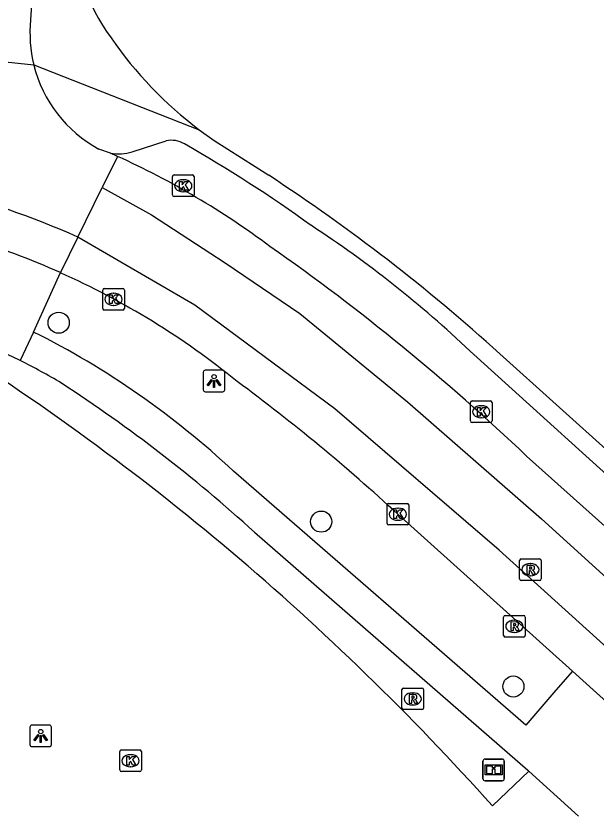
# Model space of a CAD drawing. Extents: x 159040 to 160094, y 381214 to 382518.
# Drawn here: x 159664.52 to 159691.36, y 382067.88 to 382104.69 of the extents above; entities that cross this region are included whole.
import ezdxf

# ---------------------------------------------------------------- set-up
doc = ezdxf.new("R2010")
doc.units = 0
for name, color, linetype in [('IMGEO_Boom', 7, 'Continuous'), ('IMGEO_Groenvoorziening', 7, 'Continuous'), ('IMGEO_Informatiebord', 7, 'Continuous'), ('IMGEO_Kolk', 7, 'Continuous'), ('IMGEO_Lichtpunt', 7, 'Continuous'), ('IMGEO_Rijbaan_lokaal_gesloten', 7, 'Continuous'), ('IMGEO_Rijbaan_lokaal_open', 7, 'Continuous'), ('IMGEO_Rioolput', 7, 'Continuous'), ('IMGEO_Voetpad_open', 7, 'Continuous')]:
    doc.layers.add(name, color=color, linetype=linetype)

msp = doc.modelspace()

# ---------------------------------------------------------------- linework, layer by layer
at = {"layer": 'IMGEO_Boom'}
for centre in [(159666.502, 382090.486), (159678.649, 382081.278), (159687.54, 382073.645)]:
    msp.add_circle(centre, 0.489, dxfattribs=at)
at = {"layer": 'IMGEO_Groenvoorziening'}
msp.add_lwpolyline([(159686.566, 382068.116), (159688.261, 382069.726)], dxfattribs=at)
msp.add_arc((159597.117, 381988.314), 119.873, 41.73779, 57.89554, dxfattribs=at)
at = {"layer": 'IMGEO_Informatiebord'}
for p, q in [((159686.13, 382069.386), (159686.13, 382070.186)), ((159686.13, 382070.186), (159686.13, 382069.386)), ((159686.23, 382070.286), (159687.02, 382070.286)), ((159687.02, 382070.286), (159686.23, 382070.286)), ((159687.12, 382070.186), (159687.12, 382069.386)), ((159687.12, 382069.386), (159687.12, 382070.186)), ((159687.02, 382069.286), (159686.23, 382069.286)), ((159686.23, 382069.286), (159687.02, 382069.286))]:
    msp.add_line(p, q, dxfattribs=at)
for points in [[(159686.231, 382070.018), (159687.019, 382070.018), (159687.019, 382069.554), (159686.231, 382069.554), (159686.231, 382070.018)], [(159686.296, 382069.953), (159686.296, 382069.619), (159686.571, 382069.619), (159686.572, 382069.832), (159686.676, 382069.833), (159686.677, 382069.619), (159686.954, 382069.619), (159686.954, 382069.953), (159686.678, 382069.953), (159686.678, 382069.873), (159686.572, 382069.873), (159686.572, 382069.953), (159686.296, 382069.953)]]:
    msp.add_lwpolyline(points, dxfattribs=at)
for centre, start, end in [((159686.23, 382070.186), 90, 180), ((159686.23, 382070.186), 90, 180), ((159687.02, 382070.186), 0, 90), ((159687.02, 382070.186), 360, 90), ((159686.23, 382069.386), 180, 270), ((159686.23, 382069.386), 180, 270), ((159687.02, 382069.386), 270, 0), ((159687.02, 382069.386), 270, 0)]:
    msp.add_arc(centre, 0.1, start, end, dxfattribs=at)
at = {"layer": 'IMGEO_Kolk'}
for p, q in [((159671.842, 382097.327), (159672.694, 382097.327)), ((159671.767, 382096.401), (159671.767, 382097.253)), ((159672.255, 382097.107), (159672.28, 382097.107)), ((159672.768, 382097.253), (159672.768, 382096.401)), ((159672.694, 382096.327), (159671.842, 382096.327)), ((159672.278, 382096.547), (159672.253, 382096.547)), ((159668.539, 382091.145), (159668.539, 382091.997)), ((159668.614, 382092.071), (159669.466, 382092.071)), ((159669.027, 382091.851), (159669.052, 382091.851)), ((159669.54, 382091.997), (159669.54, 382091.145)), ((159669.466, 382091.071), (159668.614, 382091.071)), ((159669.05, 382091.291), (159669.025, 382091.291)), ((159685.551, 382085.938), (159685.551, 382086.79)), ((159685.626, 382086.864), (159686.478, 382086.864)), ((159686.039, 382086.644), (159686.064, 382086.644)), ((159686.552, 382086.79), (159686.552, 382085.938)), ((159686.062, 382086.084), (159686.037, 382086.084)), ((159686.478, 382085.864), (159685.626, 382085.864)), ((159681.694, 382081.197), (159681.694, 382082.049)), ((159681.769, 382082.123), (159682.621, 382082.123)), ((159682.182, 382081.903), (159682.207, 382081.903)), ((159682.695, 382082.049), (159682.695, 382081.197)), ((159682.621, 382081.123), (159681.769, 382081.123)), ((159682.205, 382081.343), (159682.18, 382081.343)), ((159669.327, 382069.784), (159669.327, 382070.636)), ((159669.402, 382070.71), (159670.254, 382070.71)), ((159669.815, 382070.49), (159669.84, 382070.49)), ((159670.328, 382070.636), (159670.328, 382069.784)), ((159670.254, 382069.71), (159669.402, 382069.71)), ((159669.838, 382069.93), (159669.813, 382069.93))]:
    msp.add_line(p, q, dxfattribs=at)
for points in [[(159671.842, 382097.327), (159672.694, 382097.327)], [(159671.767, 382096.401), (159671.767, 382097.253)], [(159672.088, 382097.027), (159672.211, 382097.027), (159672.211, 382096.876), (159672.341, 382097.027), (159672.505, 382097.027), (159672.359, 382096.876), (159672.512, 382096.627), (159672.36, 382096.627), (159672.275, 382096.791), (159672.211, 382096.724), (159672.211, 382096.627), (159672.088, 382096.627), (159672.088, 382097.027)], [(159672.768, 382097.253), (159672.768, 382096.401)], [(159672.694, 382096.327), (159671.842, 382096.327)], [(159668.539, 382091.145), (159668.539, 382091.997)], [(159668.614, 382092.071), (159669.466, 382092.071)], [(159668.86, 382091.771), (159668.983, 382091.771), (159668.983, 382091.62), (159669.113, 382091.771), (159669.277, 382091.771), (159669.131, 382091.62), (159669.284, 382091.371), (159669.132, 382091.371), (159669.047, 382091.535), (159668.983, 382091.468), (159668.983, 382091.371), (159668.86, 382091.371), (159668.86, 382091.771)], [(159669.54, 382091.997), (159669.54, 382091.145)], [(159669.466, 382091.071), (159668.614, 382091.071)], [(159685.551, 382085.938), (159685.551, 382086.79)], [(159685.626, 382086.864), (159686.478, 382086.864)], [(159686.552, 382086.79), (159686.552, 382085.938)], [(159685.872, 382086.564), (159685.995, 382086.564), (159685.995, 382086.413), (159686.125, 382086.564), (159686.289, 382086.564), (159686.143, 382086.413), (159686.296, 382086.164), (159686.144, 382086.164), (159686.059, 382086.328), (159685.995, 382086.261), (159685.995, 382086.164), (159685.872, 382086.164), (159685.872, 382086.564)], [(159686.478, 382085.864), (159685.626, 382085.864)], [(159681.694, 382081.197), (159681.694, 382082.049)], [(159681.769, 382082.123), (159682.621, 382082.123)], [(159682.695, 382082.049), (159682.695, 382081.197)], [(159682.015, 382081.823), (159682.138, 382081.823), (159682.138, 382081.672), (159682.268, 382081.823), (159682.432, 382081.823), (159682.286, 382081.672), (159682.439, 382081.423), (159682.287, 382081.423), (159682.202, 382081.587), (159682.138, 382081.52), (159682.138, 382081.423), (159682.015, 382081.423), (159682.015, 382081.823)], [(159682.621, 382081.123), (159681.769, 382081.123)], [(159669.327, 382069.784), (159669.327, 382070.636)], [(159669.402, 382070.71), (159670.254, 382070.71)], [(159670.328, 382070.636), (159670.328, 382069.784)], [(159669.648, 382070.41), (159669.771, 382070.41), (159669.771, 382070.259), (159669.901, 382070.41), (159670.065, 382070.41), (159669.919, 382070.259), (159670.072, 382070.01), (159669.92, 382070.01), (159669.835, 382070.174), (159669.771, 382070.107), (159669.771, 382070.01), (159669.648, 382070.01), (159669.648, 382070.41)], [(159670.254, 382069.71), (159669.402, 382069.71)]]:
    msp.add_lwpolyline(points, dxfattribs=at)
for centre, start, end in [((159671.844, 382097.251), 91.552, 178.448), ((159671.844, 382097.251), 91.552, 178.448), ((159672.692, 382097.251), 1.552, 88.448), ((159672.692, 382097.251), 1.552, 88.448), ((159671.844, 382096.403), 181.552, 268.448), ((159671.844, 382096.403), 181.552, 268.448), ((159672.692, 382096.403), 271.552, 358.448), ((159672.692, 382096.403), 271.552, 358.448), ((159668.616, 382091.995), 91.552, 178.448), ((159668.616, 382091.995), 91.552, 178.448), ((159669.464, 382091.995), 1.552, 88.448), ((159669.464, 382091.995), 1.552, 88.448), ((159668.616, 382091.147), 181.552, 268.448), ((159668.616, 382091.147), 181.552, 268.448), ((159669.464, 382091.147), 271.552, 358.448), ((159669.464, 382091.147), 271.552, 358.448), ((159685.628, 382086.788), 91.552, 178.448), ((159685.628, 382086.788), 91.552, 178.448), ((159686.476, 382086.788), 1.552, 88.448), ((159686.476, 382086.788), 1.552, 88.448), ((159685.628, 382085.94), 181.552, 268.448), ((159685.628, 382085.94), 181.552, 268.448), ((159686.476, 382085.94), 271.552, 358.448), ((159686.476, 382085.94), 271.552, 358.448), ((159681.771, 382082.047), 91.552, 178.448), ((159681.771, 382082.047), 91.552, 178.448), ((159682.619, 382082.047), 1.552, 88.448), ((159682.619, 382082.047), 1.552, 88.448), ((159681.771, 382081.199), 181.552, 268.448), ((159681.771, 382081.199), 181.552, 268.448), ((159682.619, 382081.199), 271.552, 358.448), ((159682.619, 382081.199), 271.552, 358.448), ((159669.404, 382070.634), 91.552, 178.448), ((159669.404, 382070.634), 91.552, 178.448), ((159670.252, 382070.634), 1.552, 88.448), ((159670.252, 382070.634), 1.552, 88.448), ((159669.404, 382069.786), 181.552, 268.448), ((159669.404, 382069.786), 181.552, 268.448), ((159670.252, 382069.786), 271.552, 358.448), ((159670.252, 382069.786), 271.552, 358.448)]:
    msp.add_arc(centre, 0.0765, start, end, dxfattribs=at)
for centre, major_axis, ratio, start_param, end_param in [((159672.254, 382096.827), (-0.387, 0.002), 0.722429, 4.712389, 7.853982), ((159672.279, 382096.827), (-0.39, 0.002), 0.717154, 1.570796, 4.712389), ((159669.026, 382091.571), (-0.387, 0.002), 0.722429, 4.712389, 7.853982), ((159669.051, 382091.571), (-0.39, 0.002), 0.717154, 1.570796, 4.712389), ((159686.038, 382086.364), (-0.387, 0.002), 0.722429, 4.712389, 7.853982), ((159686.063, 382086.364), (-0.39, 0.002), 0.717154, 1.570796, 4.712389), ((159682.181, 382081.623), (-0.387, 0.002), 0.722429, 4.712389, 7.853982), ((159682.206, 382081.623), (-0.39, 0.002), 0.717154, 1.570796, 4.712389), ((159669.814, 382070.21), (-0.387, 0.002), 0.722429, 4.712389, 7.853982), ((159669.839, 382070.21), (-0.39, 0.002), 0.717154, 1.570796, 4.712389)]:
    msp.add_ellipse(centre, major_axis=major_axis, ratio=ratio, start_param=start_param, end_param=end_param, dxfattribs=at)
at = {"layer": 'IMGEO_Lichtpunt'}
for p, q in [((159673.192, 382088.191), (159673.192, 382087.384)), ((159673.192, 382088.191), (159673.192, 382087.384)), ((159674.094, 382088.286), (159673.286, 382088.286)), ((159674.094, 382088.286), (159673.286, 382088.286)), ((159674.188, 382087.384), (159674.188, 382088.191)), ((159674.188, 382087.384), (159674.188, 382088.191)), ((159673.286, 382087.29), (159674.094, 382087.29)), ((159673.286, 382087.29), (159674.094, 382087.29)), ((159665.172, 382071.762), (159665.172, 382070.955)), ((159665.172, 382071.762), (159665.172, 382070.955)), ((159666.074, 382071.857), (159665.266, 382071.857)), ((159666.074, 382071.857), (159665.266, 382071.857)), ((159666.168, 382070.955), (159666.168, 382071.762)), ((159666.168, 382070.955), (159666.168, 382071.762)), ((159665.266, 382070.861), (159666.074, 382070.861)), ((159665.266, 382070.861), (159666.074, 382070.861))]:
    msp.add_line(p, q, dxfattribs=at)
for points in [[(159673.566, 382087.855), (159673.605, 382087.827), (159673.417, 382087.565), (159673.379, 382087.592), (159673.566, 382087.855)], [(159673.668, 382087.807), (159673.715, 382087.807), (159673.715, 382087.485), (159673.668, 382087.485), (159673.668, 382087.807)], [(159673.778, 382087.827), (159673.816, 382087.854), (159674.003, 382087.592), (159673.964, 382087.564), (159673.778, 382087.827)], [(159665.546, 382071.426), (159665.585, 382071.398), (159665.397, 382071.136), (159665.359, 382071.163), (159665.546, 382071.426)], [(159665.648, 382071.378), (159665.695, 382071.378), (159665.695, 382071.056), (159665.648, 382071.056), (159665.648, 382071.378)], [(159665.758, 382071.398), (159665.796, 382071.425), (159665.983, 382071.163), (159665.944, 382071.135), (159665.758, 382071.398)]]:
    msp.add_lwpolyline(points, dxfattribs=at)
for centre in [(159673.691, 382087.989), (159665.671, 382071.56)]:
    msp.add_circle(centre, 0.0994, dxfattribs=at)
for centre, start, end in [((159673.286, 382088.191), 90, 180), ((159673.286, 382088.191), 90, 180), ((159674.094, 382088.191), 0, 90), ((159674.094, 382088.191), 0, 90), ((159673.286, 382087.384), 180, 270), ((159673.286, 382087.384), 180, 270), ((159674.094, 382087.384), 270, 0), ((159674.094, 382087.384), 270, 360), ((159665.266, 382071.762), 90, 180), ((159665.266, 382071.762), 90, 180), ((159666.074, 382071.762), 0, 90), ((159666.074, 382071.762), 0, 90), ((159665.266, 382070.955), 180, 270), ((159665.266, 382070.955), 180, 270), ((159666.074, 382070.955), 270, 0), ((159666.074, 382070.955), 270, 360)]:
    msp.add_arc(centre, 0.0946, start, end, dxfattribs=at)
at = {"layer": 'IMGEO_Rijbaan_lokaal_gesloten'}
for points in [[(159669.226, 382098.189), (159668.513, 382096.743)], [(159667.382, 382094.451), (159668.513, 382096.743)], [(159668.513, 382096.743), (159670.793, 382095.488), (159674.201, 382093.254), (159677.665, 382090.907), (159682.638, 382086.828), (159688.839, 382081.409), (159694.874, 382075.934), (159697.946, 382073.084), (159707.053, 382064.76), (159714.484, 382057.832), (159723.591, 382048.892), (159732.363, 382040.288), (159741.692, 382030.623)], [(159667.382, 382094.451), (159666.58, 382092.804)], [(159740.021, 382029.017), (159733.089, 382036.21), (159724.597, 382044.758), (159714.205, 382054.926), (159705.321, 382063.139), (159696.214, 382071.52), (159686.884, 382079.956), (159679.286, 382086.493), (159672.805, 382091.298), (159667.382, 382094.451)], [(159695.102, 382078.089), (159688.15, 382084.314)], [(159682.195, 382081.623), (159690.272, 382074.351)], [(159695.343, 382069.771), (159690.272, 382074.351)]]:
    msp.add_lwpolyline(points, dxfattribs=at)
for centre, radius, start, end in [((159653.379, 382063.378), 38.249, 53.2232, 65.5231), ((159651.633, 382059.311), 38.508, 65.8587, 86.4504), ((159651.451, 382058.981), 37.053, 65.9012, 72.9662), ((159616.584, 382008.838), 104.012, 46.52311, 54.97591), ((159651.515, 382059.176), 36.848, 50.88, 65.8675), ((159622.219, 382016.614), 88.449, 47.30569, 53.55346)]:
    msp.add_arc(centre, radius, start, end, dxfattribs=at)
at = {"layer": 'IMGEO_Rijbaan_lokaal_open'}
for points in [[(159665.407, 382107.488), (159665.205, 382104.506)], [(159656.299, 382103.383), (159665.351, 382102.418)], [(159668.899, 382098.338), (159668.357, 382098.529)], [(159669.226, 382098.189), (159668.899, 382098.338)]]:
    msp.add_lwpolyline(points, dxfattribs=at)
for centre, radius, start, end in [((159671.29, 382103.882), 6.116, 174.1478, 193.8518), ((159671.263, 382103.881), 6.09, 193.9027, 241.5017)]:
    msp.add_arc(centre, radius, start, end, dxfattribs=at)
at = {"layer": 'IMGEO_Rioolput'}
for p, q in [((159687.826, 382078.627), (159687.826, 382079.479)), ((159687.901, 382079.553), (159688.753, 382079.553)), ((159688.314, 382079.333), (159688.339, 382079.333)), ((159688.827, 382079.479), (159688.827, 382078.627)), ((159688.753, 382078.553), (159687.901, 382078.553)), ((159688.337, 382078.773), (159688.312, 382078.773)), ((159687.082, 382076.006), (159687.082, 382076.858)), ((159687.157, 382076.932), (159688.009, 382076.932)), ((159687.57, 382076.712), (159687.595, 382076.712)), ((159688.083, 382076.858), (159688.083, 382076.006)), ((159687.593, 382076.152), (159687.568, 382076.152)), ((159688.009, 382075.932), (159687.157, 382075.932)), ((159682.382, 382072.648), (159682.382, 382073.5)), ((159682.457, 382073.574), (159683.309, 382073.574)), ((159683.383, 382073.5), (159683.383, 382072.648)), ((159682.87, 382073.354), (159682.895, 382073.354)), ((159682.893, 382072.794), (159682.868, 382072.794)), ((159683.309, 382072.574), (159682.457, 382072.574))]:
    msp.add_line(p, q, dxfattribs=at)
for points in [[(159687.826, 382078.627), (159687.826, 382079.479)], [(159687.901, 382079.553), (159688.753, 382079.553)], [(159688.415, 382079.251), (159688.163, 382079.253), (159688.163, 382078.853)], [(159688.827, 382079.479), (159688.827, 382078.627)], [(159688.163, 382078.853), (159688.287, 382078.853), (159688.287, 382079.015), (159688.298, 382079.015)], [(159688.341, 382079.172), (159688.287, 382079.172), (159688.287, 382079.091)], [(159688.287, 382079.091), (159688.339, 382079.091)], [(159688.345, 382078.986), (159688.416, 382078.853), (159688.556, 382078.853), (159688.491, 382078.979)], [(159688.753, 382078.553), (159687.901, 382078.553)], [(159687.082, 382076.006), (159687.082, 382076.858)], [(159687.157, 382076.932), (159688.009, 382076.932)], [(159688.083, 382076.858), (159688.083, 382076.006)], [(159687.671, 382076.63), (159687.419, 382076.632), (159687.419, 382076.232)], [(159687.419, 382076.232), (159687.543, 382076.232), (159687.543, 382076.394), (159687.554, 382076.394)], [(159687.597, 382076.551), (159687.543, 382076.551), (159687.543, 382076.47)], [(159687.543, 382076.47), (159687.595, 382076.47)], [(159687.601, 382076.365), (159687.672, 382076.232), (159687.812, 382076.232), (159687.747, 382076.358)], [(159688.009, 382075.932), (159687.157, 382075.932)], [(159682.382, 382072.648), (159682.382, 382073.5)], [(159682.457, 382073.574), (159683.309, 382073.574)], [(159683.383, 382073.5), (159683.383, 382072.648)], [(159682.971, 382073.272), (159682.719, 382073.274), (159682.719, 382072.874)], [(159682.719, 382072.874), (159682.843, 382072.874), (159682.843, 382073.036), (159682.854, 382073.036)], [(159682.897, 382073.193), (159682.843, 382073.193), (159682.843, 382073.112)], [(159682.843, 382073.112), (159682.895, 382073.112)], [(159682.901, 382073.007), (159682.972, 382072.874), (159683.112, 382072.874), (159683.047, 382073)], [(159683.309, 382072.574), (159682.457, 382072.574)]]:
    msp.add_lwpolyline(points, dxfattribs=at)
for centre, radius, start, end in [((159687.903, 382079.477), 0.0765, 91.552, 178.448), ((159687.903, 382079.477), 0.0765, 91.552, 178.448), ((159688.414, 382079.141), 0.109, 350.3612, 89.416), ((159688.751, 382079.477), 0.0765, 1.552, 88.448), ((159688.751, 382079.477), 0.0765, 1.552, 88.448), ((159688.297, 382078.962), 0.0533, 26.0293, 88.6989), ((159688.323, 382079.28), 0.19, 274.7715, 282.9687), ((159688.347, 382079.076), 0.0964, 77.0061, 93.1865), ((159688.361, 382079.133), 0.0378, 276.6634, 79.6772), ((159688.412, 382079.141), 0.112, 277.5842, 350.9817), ((159688.396, 382078.926), 0.108, 29.5134, 73.7905), ((159687.903, 382078.629), 0.0765, 181.552, 268.448), ((159687.903, 382078.629), 0.0765, 181.552, 268.448), ((159688.751, 382078.629), 0.0765, 271.552, 358.448), ((159688.751, 382078.629), 0.0765, 271.552, 358.448), ((159687.159, 382076.856), 0.0765, 91.552, 178.448), ((159687.159, 382076.856), 0.0765, 91.552, 178.448), ((159688.007, 382076.856), 0.0765, 1.552, 88.448), ((159688.007, 382076.856), 0.0765, 1.552, 88.448), ((159687.553, 382076.341), 0.0533, 26.0293, 88.6989), ((159687.579, 382076.659), 0.19, 274.7715, 282.9687), ((159687.603, 382076.455), 0.0964, 77.0061, 93.1865), ((159687.617, 382076.512), 0.0378, 276.6634, 79.6772), ((159687.67, 382076.52), 0.109, 350.3612, 89.416), ((159687.668, 382076.52), 0.112, 277.5842, 350.9817), ((159687.652, 382076.305), 0.108, 29.5134, 73.7905), ((159687.159, 382076.008), 0.0765, 181.552, 268.448), ((159687.159, 382076.008), 0.0765, 181.552, 268.448), ((159688.007, 382076.008), 0.0765, 271.552, 358.448), ((159688.007, 382076.008), 0.0765, 271.552, 358.448), ((159682.459, 382073.498), 0.0765, 91.552, 178.448), ((159682.459, 382073.498), 0.0765, 91.552, 178.448), ((159683.307, 382073.498), 0.0765, 1.552, 88.448), ((159683.307, 382073.498), 0.0765, 1.552, 88.448), ((159682.853, 382072.983), 0.0533, 26.0293, 88.6989), ((159682.879, 382073.301), 0.19, 274.7715, 282.9687), ((159682.903, 382073.097), 0.0964, 77.0061, 93.1865), ((159682.917, 382073.154), 0.0378, 276.6634, 79.6772), ((159682.97, 382073.162), 0.109, 350.3612, 89.416), ((159682.968, 382073.162), 0.112, 277.5842, 350.9817), ((159682.952, 382072.947), 0.108, 29.5134, 73.7905), ((159682.459, 382072.65), 0.0765, 181.552, 268.448), ((159682.459, 382072.65), 0.0765, 181.552, 268.448), ((159683.307, 382072.65), 0.0765, 271.552, 358.448), ((159683.307, 382072.65), 0.0765, 271.552, 358.448)]:
    msp.add_arc(centre, radius, start, end, dxfattribs=at)
for centre, major_axis, ratio, start_param, end_param in [((159688.313, 382079.053), (-0.387, 0.002), 0.722429, 4.712389, 7.853982), ((159688.338, 382079.053), (-0.39, 0.002), 0.717154, 1.570796, 4.712389), ((159687.569, 382076.432), (-0.387, 0.002), 0.722429, 4.712389, 7.853982), ((159687.594, 382076.432), (-0.39, 0.002), 0.717154, 1.570796, 4.712389), ((159682.869, 382073.074), (-0.387, 0.002), 0.722429, 4.712389, 7.853982), ((159682.894, 382073.074), (-0.39, 0.002), 0.717154, 1.570796, 4.712389)]:
    msp.add_ellipse(centre, major_axis=major_axis, ratio=ratio, start_param=start_param, end_param=end_param, dxfattribs=at)
at = {"layer": 'IMGEO_Voetpad_open'}
for points in [[(159665.351, 382102.418), (159673.008, 382099.415)], [(159673.008, 382099.415), (159673.7, 382098.917), (159676.219, 382097.311)], [(159669.909, 382098.398), (159671.469, 382098.907)], [(159665.341, 382090.057), (159666.58, 382092.804)], [(159665.341, 382090.057), (159664.717, 382088.733)], [(159685.539, 382089.172), (159694.129, 382081.397)], [(159686.908, 382089.051), (159694.726, 382082.01), (159696.964, 382079.994), (159698.154, 382078.925)], [(159690.272, 382074.351), (159689.506, 382073.471), (159688.108, 382071.863), (159674.585, 382083.618)], [(159675.555, 382080.792), (159688.206, 382069.776), (159688.261, 382069.726)], [(159688.261, 382069.726), (159690.554, 382067.639)]]:
    msp.add_lwpolyline(points, dxfattribs=at)
for centre, radius, start, end in [((159676.097, 382108.988), 8.924, 180.091, 216.5387), ((159684.119, 382114.144), 18.45, 214.5711, 232.9701), ((159671.717, 382097.775), 1.158, 58.7796, 102.3396), ((159640.01, 382042.122), 65.21, 54.16084, 60.30169), ((159669.291, 382100.267), 1.968, 258.5068, 288.2927), ((159629.548, 382025.87), 85.335, 47.76494, 56.84445), ((159649.46, 382051.116), 52.44, 46.5272, 56.7777), ((159653.215, 382065.435), 25.983, 63.7249, 90.8047), ((159647.683, 382054.851), 39.386, 46.9181, 63.3628), ((159653.444, 382065.836), 25.522, 58.8947, 63.7878), ((159628.671, 382029.332), 69.615, 47.66441, 56.95807)]:
    msp.add_arc(centre, radius, start, end, dxfattribs=at)

doc.saveas('drawing.dxf')
